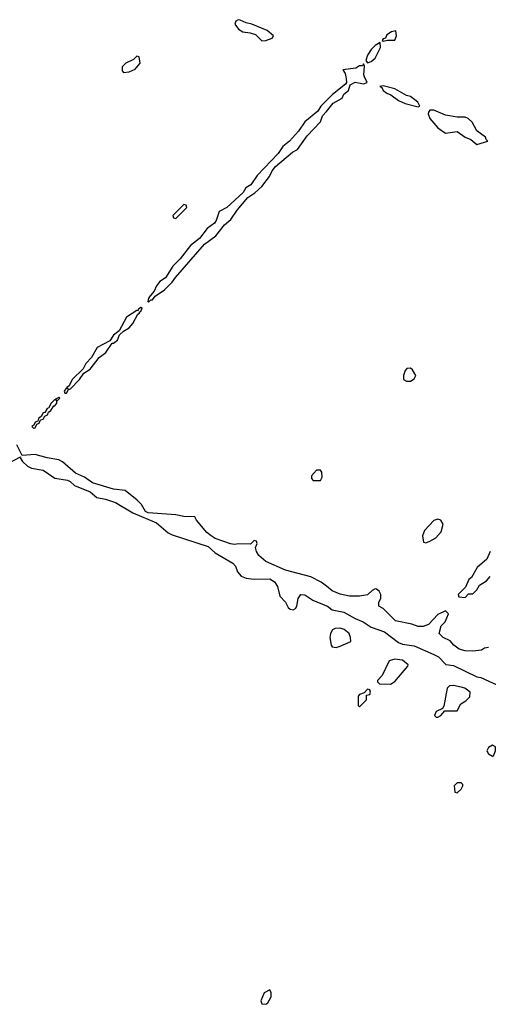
# Model space of a CAD drawing. Header units: inches. Extents: x 2701323 to 2964515, y 494916 to 722124.
# Tile 526 of 656: x 2848430 to 2850829, y 685252 to 690292. Entities that reach past the tile are written whole.
import ezdxf

# ---------------------------------------------------------------- set-up
doc = ezdxf.new("R2010")
doc.units = ezdxf.units.IN
doc.header["$MEASUREMENT"] = 0
for name, color, linetype in [('C8648', 7, 'Continuous'), ('C8649', 7, 'Continuous'), ('C8658', 7, 'Continuous'), ('C8659', 7, 'Continuous')]:
    doc.layers.add(name, color=color, linetype=linetype)

msp = doc.modelspace()

# ---------------------------------------------------------------- linework, layer by layer
at = {"layer": 'C8648', "color": 2, "elevation": 2}
for points in [[(2850000, 689879.2), (2849970.8, 689850), (2849956.7, 689823.3), (2849890, 689769.2), (2849858, 689722), (2849810.4, 689669.6), (2849776.4, 689643.6), (2849752.7, 689607.3), (2849645.1, 689494.9), (2849612.5, 689447.5), (2849588.4, 689431.6), (2849573.2, 689406.8), (2849491, 689330), (2849450.5, 689309.5), (2849436.1, 689263.9), (2849426.8, 689250), (2849390, 689222.7), (2849350, 689172.7), (2849303.7, 689136.3), (2849252.2, 689067.8), (2849213.4, 689030), (2849176, 688970), (2849148.2, 688951.8), (2849130.8, 688930), (2849118, 688902), (2849091.3, 688870), (2849094, 688866), (2849090, 688866), (2849086, 688850), (2849090, 688846), (2849101.2, 688858.8), (2849110, 688858.8), (2849123.2, 688876.8), (2849171.1, 688908.9), (2849211.2, 688948.8), (2849227.2, 688972.8), (2849376.9, 689143.1), (2849434.2, 689185.9), (2849478, 689242), (2849510.9, 689269.1), (2849543.1, 689316.9), (2849598, 689382), (2849634.2, 689405.9), (2849670, 689439.1), (2849709.4, 689490), (2849722, 689518), (2849739.6, 689540.4), (2849825.9, 689614.1), (2849851.9, 689628.1), (2849902.3, 689697.7), (2849969.4, 689770), (2849980.1, 689799.9), (2850000, 689823)], [(2850000, 687392.8), (2849973.6, 687413.6), (2849920.2, 687440.2), (2849790, 687475.1), (2849690, 687519), (2849654, 687550), (2849642, 687570), (2849638, 687590), (2849646, 687610), (2849642, 687622), (2849630, 687626), (2849612, 687608), (2849550, 687609), (2849530, 687605.2), (2849510, 687609.2), (2849430, 687637.2), (2849409.5, 687649.5), (2849387.6, 687667.6), (2849335.3, 687730), (2849327.3, 687747.3), (2849270.8, 687749.2), (2849230, 687757.2), (2849088, 687768), (2849074.6, 687774.6), (2849054, 687810), (2849032.1, 687832.1), (2848970, 687882), (2848910, 687889.3), (2848802, 687922), (2848762, 687950), (2848715.3, 687970), (2848650, 688029), (2848630, 688039), (2848570, 688049), (2848510, 688066), (2848442, 688062), (2848415.3, 688115.3)], [(2848370, 688021), (2848434, 688054), (2848432, 688050), (2848444.7, 688030), (2848470, 688006), (2848490, 687996), (2848550, 687986.8), (2848610, 687946), (2848674.6, 687934.6), (2848688.3, 687928.3), (2848710, 687907.7), (2848790, 687874.8), (2848825.5, 687845.5), (2848870, 687837.3), (2848920.3, 687820.3), (2849010, 687767.3), (2849130, 687716), (2849190, 687666), (2849210, 687654.8), (2849395.2, 687595.2), (2849430, 687562.8), (2849521, 687510), (2849534.9, 687494.9), (2849545.2, 687465.2), (2849563.8, 687443.8), (2849590, 687433.4), (2849630, 687427.7), (2849710, 687430.7), (2849735.2, 687415.2), (2849750.6, 687390.6), (2849762, 687342), (2849790, 687311.3), (2849804, 687284), (2849815.3, 687275.3), (2849830, 687271), (2849841.2, 687278.8), (2849849.3, 687290.7), (2849855.6, 687330), (2849869.2, 687350), (2849890, 687348.2), (2849930, 687321.6), (2850000, 687292.5)]]:
    msp.add_lwpolyline(points, dxfattribs=at)
for points in [[(2849270, 689346), (2849214, 689290), (2849218, 689278), (2849230, 689274), (2849286, 689330), (2849282, 689342)], [(2849050, 688819), (2849038, 688810), (2849036.9, 688803.1), (2849030, 688804), (2848977.3, 688770), (2848939.8, 688700.2), (2848910, 688677.2), (2848892, 688648), (2848825.8, 688614.1), (2848797.1, 688562.9), (2848768.4, 688531.6), (2848754.8, 688505.2), (2848698.8, 688450), (2848682.8, 688417.2), (2848672, 688410), (2848678, 688402), (2848670, 688408), (2848658, 688390), (2848661, 688381), (2848670, 688381), (2848680.2, 688399.8), (2848690, 688402.8), (2848737, 688450), (2848758, 688482), (2848790, 688504), (2848837.7, 688562.3), (2848871.7, 688588.3), (2848904, 688636), (2848910, 688636), (2848930, 688651.3), (2848940.9, 688679.1), (2848961.5, 688698.5), (2848990, 688714), (2849010, 688737.3), (2849035.6, 688784.4), (2849044, 688790), (2849043.1, 688796.9), (2849050, 688798), (2849056.5, 688816.5)], [(2848630, 688358), (2848614, 688350), (2848618, 688342), (2848610, 688348.7), (2848591.3, 688330), (2848576.9, 688303.1), (2848570, 688302), (2848558, 688282), (2848550, 688279), (2848539.8, 688260.2), (2848526.8, 688250), (2848523.6, 688236.4), (2848508.5, 688231.5), (2848502.8, 688217.2), (2848492, 688210), (2848501, 688201), (2848510, 688202.8), (2848518, 688222), (2848530, 688226.8), (2848536.4, 688243.6), (2848550, 688246.8), (2848558, 688262), (2848572.7, 688270), (2848577.2, 688282.8), (2848590, 688292), (2848604, 688316), (2848610, 688316), (2848619.3, 688330), (2848620.2, 688339.8), (2848635.3, 688355.3)], [(2849970, 687986), (2849950, 687986), (2849923.6, 687956.4), (2849923.6, 687943.6), (2849932.7, 687932.7), (2849970, 687934), (2849978, 687950), (2849976.4, 687976.4)], [(2849710, 685326), (2849682, 685310), (2849664.7, 685270), (2849670, 685254), (2849690, 685252), (2849700.4, 685259.6), (2849718, 685290), (2849718, 685310)]]:
    msp.add_lwpolyline(points, close=True, dxfattribs=at)
at = {"layer": 'C8649', "color": 2, "elevation": 2}
for points in [[(2849547.9, 690292.1), (2849536, 690284), (2849531, 690270), (2849550, 690242.8), (2849572, 690230), (2849610, 690225.5), (2849636.4, 690216.4), (2849670, 690184), (2849690, 690186), (2849722, 690198), (2849728.7, 690210), (2849696.2, 690236.2), (2849618, 690270), (2849590, 690276), (2849558, 690290)], [(2849030, 690106), (2849012, 690088), (2848974, 690070), (2848954, 690050), (2848954, 690030), (2848962, 690022), (2848990, 690024.7), (2849020.4, 690039.6), (2849046, 690070), (2849042, 690102)]]:
    msp.add_lwpolyline(points, close=True, dxfattribs=at)
at = {"layer": 'C8658', "color": 2, "elevation": 2}
for points in [[(2850000, 689823), (2850035.6, 689864.4), (2850080.9, 689890), (2850089.3, 689910.7), (2850112.7, 689930), (2850121.5, 689958.5), (2850147.3, 689972.7), (2850190, 689964), (2850208, 689970), (2850195.8, 690000)], [(2850099.4, 690000), (2850101.6, 689990), (2850102.8, 689970), (2850098, 689962), (2850030.8, 689910), (2850000, 689879.2)], [(2850838, 687570), (2850822, 687530), (2850771.6, 687488.4), (2850743.6, 687436.4), (2850730, 687426), (2850712.7, 687387.3), (2850674, 687350), (2850678, 687338), (2850710, 687334), (2850727.3, 687352.7), (2850750, 687354), (2850770, 687374), (2850783.1, 687396.9), (2850820.4, 687419.6), (2850838, 687442)], [(2850830, 687078), (2850810, 687075.3), (2850794.8, 687065.2), (2850750, 687059.3), (2850710, 687060.7), (2850679, 687070), (2850653.2, 687090), (2850633.2, 687113.2), (2850598, 687130), (2850578, 687150), (2850588, 687190), (2850608, 687210), (2850626, 687250), (2850610, 687266), (2850570, 687248), (2850523.6, 687196.4), (2850494.8, 687185.2), (2850470, 687185.2), (2850438, 687198), (2850354.2, 687214.2), (2850290, 687278), (2850268.7, 687290), (2850268, 687310), (2850278, 687330), (2850278, 687350), (2850270, 687366), (2850256.4, 687376.4), (2850250, 687378), (2850234, 687370), (2850210, 687348), (2850170, 687342), (2850118, 687342), (2850070, 687352.3), (2850030, 687369.3), (2850000, 687392.8)], [(2850000, 687292.5), (2850006, 687290), (2850030.5, 687270.5), (2850090, 687259.6), (2850147, 687227), (2850187.7, 687210), (2850230, 687183), (2850298.2, 687158.2), (2850370, 687104), (2850390, 687096.3), (2850450, 687086.4), (2850550, 687043.1), (2850573.4, 687030), (2850610.7, 686990.7), (2850650, 686986), (2850770, 686928), (2850790, 686924.4), (2850992.6, 686832.6)]]:
    msp.add_lwpolyline(points, dxfattribs=at)
for points in [[(2850290, 689954), (2850274, 689950), (2850284.7, 689944.7), (2850291.3, 689930), (2850310, 689916), (2850330, 689907.3), (2850370, 689878.8), (2850403.8, 689863.8), (2850470, 689846.8), (2850478, 689850), (2850468, 689870), (2850430, 689899), (2850410, 689904), (2850350, 689939)], [(2850550, 689829.2), (2850530, 689828.7), (2850522, 689818), (2850520.7, 689810), (2850530, 689786.8), (2850570, 689738.8), (2850610, 689710.7), (2850670, 689719.1), (2850710, 689690.6), (2850738.7, 689678.7), (2850770, 689654), (2850810, 689664.7), (2850826, 689670), (2850818, 689678), (2850815.3, 689690), (2850770, 689724), (2850746.8, 689766.8), (2850726.3, 689786.3), (2850710, 689793.2), (2850670, 689793.2), (2850610, 689802.7)], [(2850430, 688508), (2850412.7, 688507.3), (2850403.6, 688496.4), (2850394, 688470), (2850394, 688450), (2850410, 688442), (2850430, 688442), (2850450, 688454), (2850458, 688470), (2850440.4, 688500.4)], [(2850570, 687735.3), (2850550, 687728), (2850502, 687678), (2850492, 687650), (2850498, 687618), (2850510, 687614), (2850530, 687622), (2850560.4, 687639.6), (2850588, 687670), (2850598, 687710), (2850586, 687730)], [(2850070, 687177), (2850044.9, 687175.1), (2850030.9, 687169.1), (2850021, 687150), (2850018, 687130), (2850024.7, 687090), (2850030, 687082), (2850050, 687078), (2850070, 687086), (2850126, 687110), (2850124, 687130), (2850116, 687150), (2850091.2, 687171.2)], [(2850350, 687019), (2850322, 687010), (2850285.4, 686934.6), (2850262, 686910), (2850262, 686902), (2850272.7, 686892.7), (2850328.4, 686891.6), (2850350, 686904.7), (2850416.4, 686983.6), (2850418, 686990), (2850390, 687014)], [(2850650, 686884), (2850630, 686882), (2850618, 686870), (2850602, 686778), (2850594, 686766), (2850562, 686750), (2850554, 686730), (2850562, 686722), (2850570, 686722), (2850586, 686730), (2850606, 686754), (2850670, 686754), (2850688, 686790), (2850714.6, 686805.4), (2850733.6, 686826.4), (2850735.3, 686850), (2850708, 686870), (2850690, 686876)], [(2850210, 686866), (2850194, 686846), (2850170, 686838), (2850162, 686830), (2850162, 686782), (2850170, 686774), (2850206, 686810), (2850206, 686834), (2850222, 686838), (2850226, 686850), (2850222, 686862)], [(2850850, 686578), (2850830, 686566), (2850822, 686550), (2850830, 686534), (2850850, 686522), (2850855.3, 686524.7), (2850866, 686550), (2850866, 686570)], [(2850690, 686386), (2850670, 686386), (2850654, 686370), (2850658, 686338), (2850670, 686334), (2850690, 686354), (2850698, 686370), (2850698, 686378)]]:
    msp.add_lwpolyline(points, close=True, dxfattribs=at)
at = {"layer": 'C8659', "color": 2, "elevation": 2}
for points in [[(2850355.3, 690235.3), (2850334, 690230), (2850310, 690214), (2850302, 690198), (2850290, 690194), (2850285.4, 690185.4), (2850290, 690182), (2850312.5, 690187.5), (2850350, 690186.8), (2850359, 690210)], [(2850274.6, 690174.6), (2850250, 690159.3), (2850230, 690139.3), (2850210.7, 690110), (2850202.8, 690082.8), (2850210, 690072), (2850230, 690077.3), (2850250, 690096), (2850277, 690150)]]:
    msp.add_lwpolyline(points, close=True, dxfattribs=at)
msp.add_lwpolyline([(2850195.8, 690000), (2850191.8, 690010), (2850194.6, 690054.6), (2850190, 690066), (2850184.7, 690055.3), (2850170, 690055.1), (2850150, 690044.5), (2850084.7, 690035.3), (2850095.9, 690015.9), (2850099.4, 690000)], dxfattribs=at)

doc.saveas('drawing.dxf')
